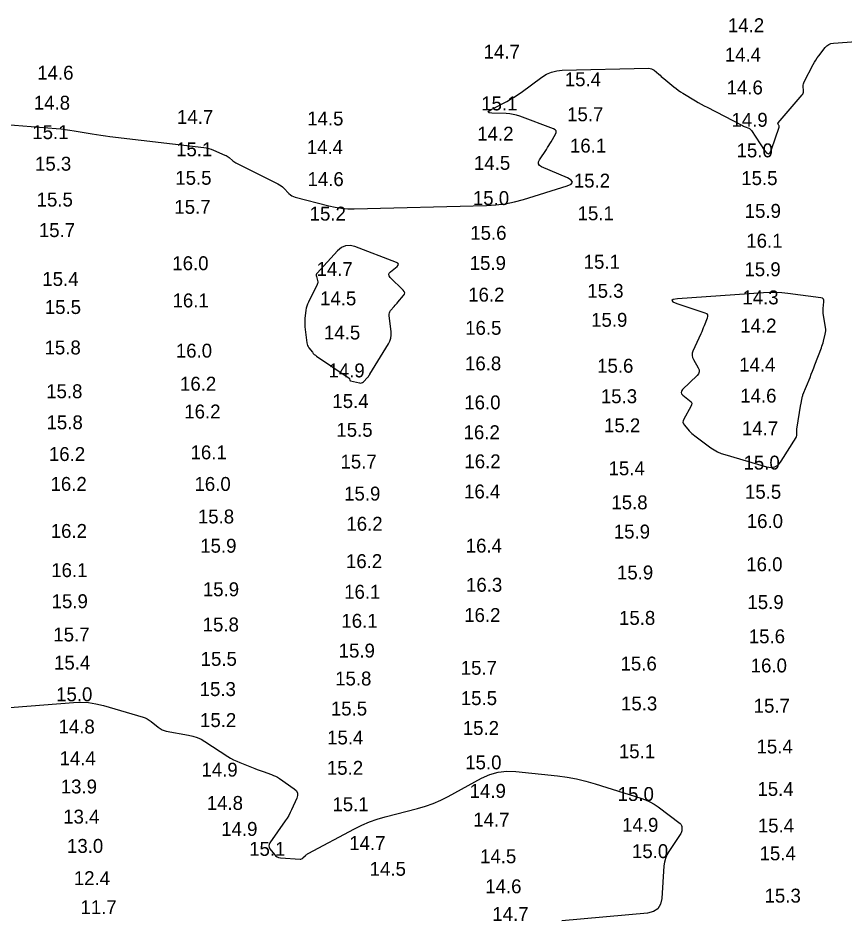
# Model space of a CAD drawing. Extents: x 988130 to 1132882, y 654656 to 841453.
# Drawn here: x 1033905.1 to 1034202.2, y 820101.7 to 820426 of the extents above; entities that cross this region are included whole.
import ezdxf

# ---------------------------------------------------------------- set-up
doc = ezdxf.new("R2010")
doc.units = 0
doc.layers.add('V-TOPO-MAJR', color=7, linetype='Continuous')
doc.layers.add('V-TOPO-SOUN', color=7, linetype='Continuous')

msp = doc.modelspace()

# ---------------------------------------------------------------- linework, layer by layer
at = {"layer": 'V-TOPO-MAJR'}
for points in [[(1033882.81, 820389.22), (1033918.86, 820386.32), (1033920.48, 820386.17), (1033922.09, 820385.99), (1033923.7, 820385.77), (1033925.31, 820385.52), (1033931.71, 820384.44), (1033933.32, 820384.17), (1033934.93, 820383.93), (1033936.54, 820383.71), (1033938.15, 820383.51), (1033971.88, 820379.48), (1033972.76, 820379.34), (1033973.63, 820379.15), (1033974.48, 820378.89), (1033975.32, 820378.57), (1033979.47, 820376.82), (1033979.87, 820376.63), (1033980.26, 820376.42), (1033980.62, 820376.18), (1033980.97, 820375.91), (1033982.34, 820374.78), (1033982.69, 820374.51), (1033983.05, 820374.26), (1033983.42, 820374.03), (1033983.81, 820373.82), (1033998.49, 820366.47), (1033999.07, 820366.15), (1033999.62, 820365.78), (1034000.13, 820365.37), (1034000.61, 820364.91), (1034002.47, 820362.99), (1034002.96, 820362.55), (1034003.49, 820362.19), (1034004.07, 820361.91), (1034004.69, 820361.7), (1034016.83, 820358.55), (1034019.08, 820358.05), (1034021.35, 820357.71), (1034023.63, 820357.53), (1034025.93, 820357.51), (1034073.41, 820358.68), (1034076.8, 820358.88), (1034080.14, 820359.31), (1034083.45, 820359.98), (1034086.73, 820360.87), (1034102.37, 820365.73), (1034103.83, 820366.36), (1034104.35, 820367.04), (1034103.91, 820367.77), (1034102.53, 820368.56), (1034093.24, 820372.62), (1034092.5, 820373.08), (1034092.13, 820373.65), (1034092.13, 820374.32), (1034092.5, 820375.11), (1034094.95, 820378.83), (1034095.38, 820379.5), (1034095.8, 820380.18), (1034096.21, 820380.86), (1034096.62, 820381.55), (1034098.21, 820384.31), (1034098.47, 820384.95), (1034098.44, 820385.49), (1034098.12, 820385.92), (1034097.52, 820386.25), (1034085.47, 820390.74), (1034084.26, 820391.13), (1034083.02, 820391.43), (1034081.77, 820391.62), (1034080.5, 820391.71), (1034075.36, 820391.86), (1034074.38, 820391.97), (1034074.01, 820392.22), (1034074.24, 820392.6), (1034075.07, 820393.13), (1034080.78, 820396.1), (1034082.09, 820396.82), (1034083.38, 820397.59), (1034084.63, 820398.4), (1034085.85, 820399.27), (1034093.3, 820404.76), (1034094.99, 820405.83), (1034096.78, 820406.6), (1034098.67, 820407.09), (1034100.67, 820407.28), (1034131.64, 820407.97), (1034132.19, 820407.94), (1034132.71, 820407.81), (1034133.19, 820407.59), (1034133.64, 820407.27), (1034135.37, 820405.81), (1034135.8, 820405.44), (1034136.23, 820405.08), (1034136.67, 820404.71), (1034137.11, 820404.35), (1034140.79, 820401.31), (1034141.56, 820400.7), (1034142.35, 820400.12), (1034143.16, 820399.57), (1034144, 820399.04), (1034148.48, 820396.33), (1034149.52, 820395.72), (1034150.56, 820395.12), (1034151.61, 820394.54), (1034152.67, 820393.98), (1034165.13, 820387.52), (1034165.44, 820387.37), (1034165.75, 820387.22), (1034166.06, 820387.08), (1034166.38, 820386.95), (1034167.65, 820386.44), (1034167.95, 820386.3), (1034168.22, 820386.11), (1034168.46, 820385.88), (1034168.66, 820385.61), (1034173.35, 820378.44), (1034174.11, 820377.54), (1034174.79, 820377.29), (1034175.38, 820377.7), (1034175.88, 820378.77), (1034178.54, 820386.87), (1034178.57, 820387), (1034178.57, 820387.14), (1034178.54, 820387.27), (1034178.49, 820387.39), (1034178.2, 820387.9), (1034178.15, 820388.02), (1034178.14, 820388.14), (1034178.17, 820388.26), (1034178.25, 820388.37), (1034186.85, 820398.38), (1034187.09, 820398.71), (1034187.25, 820399.07), (1034187.33, 820399.45), (1034187.34, 820399.86), (1034187.23, 820401.54), (1034187.23, 820401.96), (1034187.28, 820402.36), (1034187.4, 820402.75), (1034187.57, 820403.13), (1034190.82, 820409.29), (1034191.27, 820410.11), (1034191.76, 820410.9), (1034192.27, 820411.68), (1034192.82, 820412.44), (1034195.07, 820415.42), (1034195.68, 820416.08), (1034196.38, 820416.57), (1034197.18, 820416.89), (1034198.06, 820417.04), (1034219.24, 820418.51)], [(1033886.84, 820177.15), (1033924.99, 820180.17), (1033927.72, 820180.26), (1033930.43, 820180.1), (1033933.11, 820179.7), (1033935.77, 820179.05), (1033950.03, 820174.87), (1033950.81, 820174.6), (1033951.55, 820174.25), (1033952.25, 820173.84), (1033952.91, 820173.34), (1033955.48, 820171.23), (1033956.14, 820170.75), (1033956.85, 820170.37), (1033957.6, 820170.08), (1033958.4, 820169.88), (1033966.36, 820168.47), (1033967.93, 820168.11), (1033969.44, 820167.6), (1033970.89, 820166.94), (1033972.28, 820166.12), (1033980.45, 820160.81), (1033981.5, 820160.16), (1033982.58, 820159.57), (1033983.69, 820159.03), (1033984.83, 820158.55), (1033990.25, 820156.41), (1033990.99, 820156.13), (1033991.73, 820155.85), (1033992.48, 820155.57), (1033993.23, 820155.31), (1033996.22, 820154.27), (1033996.96, 820153.98), (1033997.67, 820153.65), (1033998.36, 820153.27), (1033999.03, 820152.84), (1034004.31, 820149.17), (1034005.07, 820148.48), (1034005.48, 820147.68), (1034005.54, 820146.79), (1034005.25, 820145.79), (1034003.39, 820141.63), (1034002.9, 820140.6), (1034002.36, 820139.6), (1034001.78, 820138.63), (1034001.15, 820137.68), (1033995.58, 820129.74), (1033995.3, 820129.19), (1033995.21, 820128.66), (1033995.32, 820128.13), (1033995.63, 820127.6), (1033997.25, 820125.5), (1033997.68, 820125.04), (1033998.19, 820124.69), (1033998.75, 820124.47), (1033999.38, 820124.37), (1034006.44, 820123.91), (1034006.74, 820123.92), (1034007.01, 820123.99), (1034007.27, 820124.12), (1034007.5, 820124.3), (1034008.39, 820125.16), (1034008.61, 820125.37), (1034008.86, 820125.56), (1034009.11, 820125.73), (1034009.37, 820125.88), (1034026, 820134.79), (1034028.66, 820136.12), (1034031.39, 820137.28), (1034034.19, 820138.26), (1034037.05, 820139.08), (1034048.62, 820142.02), (1034051.48, 820142.85), (1034054.27, 820143.84), (1034056.99, 820145.02), (1034059.64, 820146.36), (1034071.7, 820152.98), (1034074.64, 820154.32), (1034077.66, 820155.17), (1034080.79, 820155.54), (1034084.01, 820155.42), (1034099, 820153.77), (1034102.42, 820153.31), (1034105.8, 820152.69), (1034109.15, 820151.9), (1034112.46, 820150.96), (1034128.86, 820145.84), (1034130.52, 820145.24), (1034132.1, 820144.51), (1034133.62, 820143.65), (1034135.07, 820142.66), (1034143.04, 820136.67), (1034143.27, 820136.46), (1034143.43, 820136.21), (1034143.53, 820135.93), (1034143.57, 820135.62), (1034143.58, 820134.31), (1034143.57, 820133.99), (1034143.5, 820133.68), (1034143.39, 820133.38), (1034143.23, 820133.1), (1034138.93, 820126.6), (1034138.24, 820125.4), (1034137.72, 820124.13), (1034137.37, 820122.82), (1034137.2, 820121.44), (1034136.43, 820109.79), (1034135.99, 820107.66), (1034134.99, 820106.07), (1034133.43, 820105.03), (1034131.31, 820104.53), (1034100.54, 820101.68)]]:
    msp.add_lwpolyline(points, dxfattribs=at)
for points in [[(1034012.81, 820330.96), (1034012.75, 820330.62), (1034012.61, 820330.27), (1034009.43, 820323.94), (1034009.12, 820323.26), (1034008.87, 820322.55), (1034008.69, 820321.83), (1034008.57, 820321.08), (1034008.21, 820318.07), (1034008.15, 820317.31), (1034008.12, 820316.56), (1034008.15, 820315.81), (1034008.21, 820315.05), (1034008.87, 820309.4), (1034008.96, 820308.9), (1034009.11, 820308.43), (1034009.33, 820307.99), (1034009.62, 820307.57), (1034010.88, 820305.95), (1034011.21, 820305.56), (1034011.57, 820305.2), (1034011.95, 820304.87), (1034012.36, 820304.57), (1034024.07, 820296.67), (1034024.14, 820296.61), (1034024.19, 820296.54), (1034024.23, 820296.46), (1034024.26, 820296.37), (1034024.32, 820295.99), (1034024.34, 820295.9), (1034024.39, 820295.83), (1034024.45, 820295.78), (1034024.53, 820295.75), (1034027.82, 820294.93), (1034028.2, 820294.88), (1034028.56, 820294.93), (1034028.88, 820295.07), (1034029.19, 820295.31), (1034030.74, 820296.89), (1034030.83, 820296.98), (1034030.9, 820297.07), (1034030.97, 820297.17), (1034031.03, 820297.27), (1034031.28, 820297.68), (1034031.34, 820297.78), (1034031.4, 820297.89), (1034031.46, 820297.99), (1034031.52, 820298.09), (1034038.2, 820308.99), (1034038.71, 820310), (1034039.04, 820311.05), (1034039.18, 820312.14), (1034039.14, 820313.27), (1034038.46, 820319.18), (1034038.45, 820319.66), (1034038.54, 820320.11), (1034038.72, 820320.54), (1034039, 820320.93), (1034040.31, 820322.45), (1034040.64, 820322.83), (1034040.96, 820323.21), (1034041.29, 820323.6), (1034041.62, 820323.98), (1034043.63, 820326.32), (1034043.95, 820326.84), (1034044.05, 820327.34), (1034043.91, 820327.83), (1034043.54, 820328.31), (1034038.87, 820332.86), (1034038.48, 820333.38), (1034038.36, 820333.88), (1034038.52, 820334.38), (1034038.96, 820334.86), (1034041.29, 820336.75), (1034041.71, 820337.2), (1034041.81, 820337.6), (1034041.59, 820337.94), (1034041.05, 820338.24), (1034026.18, 820343.92), (1034024.43, 820344.35), (1034022.81, 820344.24), (1034021.31, 820343.61), (1034019.94, 820342.44), (1034012.59, 820334.41), (1034012.38, 820334.12), (1034012.27, 820333.81), (1034012.24, 820333.48), (1034012.3, 820333.13), (1034012.74, 820331.68), (1034012.81, 820331.32)], [(1034152.78, 820319.41), (1034152.87, 820318.88), (1034152.72, 820318.24), (1034151.62, 820315.43), (1034151.34, 820314.72), (1034151.05, 820314.03), (1034150.76, 820313.33), (1034150.45, 820312.64), (1034147.61, 820306.37), (1034147.36, 820305.59), (1034147.3, 820304.82), (1034147.43, 820304.06), (1034147.77, 820303.31), (1034149.51, 820300.32), (1034149.81, 820299.59), (1034149.85, 820298.9), (1034149.62, 820298.24), (1034149.13, 820297.62), (1034143.87, 820292.53), (1034143.46, 820292), (1034143.35, 820291.5), (1034143.52, 820291.01), (1034143.99, 820290.53), (1034146.43, 820288.68), (1034146.92, 820288.19), (1034147.16, 820287.65), (1034147.15, 820287.06), (1034146.9, 820286.42), (1034144.31, 820281.92), (1034144.08, 820281.35), (1034144.03, 820280.8), (1034144.19, 820280.28), (1034144.53, 820279.77), (1034146.29, 820277.78), (1034146.74, 820277.29), (1034147.21, 820276.83), (1034147.71, 820276.4), (1034148.23, 820275.99), (1034154.06, 820271.68), (1034155.24, 820270.89), (1034156.47, 820270.21), (1034157.76, 820269.64), (1034159.1, 820269.18), (1034174.07, 820264.81), (1034175.67, 820264.56), (1034177.08, 820264.82), (1034178.3, 820265.57), (1034179.32, 820266.82), (1034184.65, 820275.37), (1034184.77, 820275.59), (1034184.85, 820275.82), (1034184.89, 820276.06), (1034184.9, 820276.3), (1034184.88, 820277.31), (1034184.88, 820277.56), (1034184.89, 820277.81), (1034184.91, 820278.06), (1034184.95, 820278.31), (1034186.43, 820287.3), (1034186.47, 820287.59), (1034186.52, 820287.87), (1034186.57, 820288.15), (1034186.62, 820288.43), (1034186.83, 820289.56), (1034186.88, 820289.83), (1034186.96, 820290.11), (1034187.04, 820290.38), (1034187.14, 820290.65), (1034189.67, 820296.93), (1034190.12, 820298.07), (1034190.57, 820299.21), (1034191.01, 820300.35), (1034191.45, 820301.5), (1034193.74, 820307.59), (1034193.96, 820308.18), (1034194.16, 820308.78), (1034194.34, 820309.38), (1034194.5, 820309.99), (1034195.14, 820312.44), (1034195.26, 820313.05), (1034195.32, 820313.67), (1034195.32, 820314.29), (1034195.25, 820314.91), (1034194.53, 820319.31), (1034194.45, 820319.91), (1034194.41, 820320.51), (1034194.41, 820321.11), (1034194.45, 820321.72), (1034194.68, 820324.13), (1034194.66, 820324.67), (1034194.47, 820325.08), (1034194.12, 820325.35), (1034193.6, 820325.5), (1034181.73, 820327.03), (1034179.55, 820327.26), (1034177.37, 820327.38), (1034175.18, 820327.38), (1034172.99, 820327.29), (1034142.06, 820325.11), (1034140.54, 820324.91), (1034140, 820324.58), (1034140.44, 820324.12), (1034141.85, 820323.53), (1034151.84, 820320.13), (1034152.43, 820319.83)]]:
    msp.add_lwpolyline(points, close=True, dxfattribs=at)

# ---------------------------------------------------------------- texts
at = {"layer": 'V-TOPO-SOUN'}
for s, p in [('14.2 ', (1034160.17, 820420.94)), ('14.7 ', (1034072.42, 820411.43)), ('14.4 ', (1034159.05, 820410.39)), ('14.6 ', (1033912.04, 820403.88)), ('15.4 ', (1034101.57, 820401.53)), ('14.6 ', (1034159.71, 820398.59)), ('14.8 ', (1033910.79, 820393.11)), ('15.1 ', (1034071.55, 820392.84)), ('14.7 ', (1033962.25, 820387.99)), ('14.5 ', (1034009.01, 820387.44)), ('15.7 ', (1034102.4, 820388.95)), ('14.9 ', (1034161.45, 820386.96)), ('15.1 ', (1033910.25, 820382.53)), ('14.2 ', (1034070.13, 820381.97)), ('16.1 ', (1034103.43, 820377.69)), ('15.1 ', (1033961.91, 820376.36)), ('14.4 ', (1034008.87, 820377.16)), ('15.0 ', (1034163.29, 820375.98)), ('15.3 ', (1033911.22, 820371.19)), ('14.5 ', (1034068.95, 820371.49)), ('15.5 ', (1033961.63, 820366.13)), ('14.6 ', (1034009.12, 820365.66)), ('15.2 ', (1034104.82, 820365.11)), ('15.5 ', (1034164.98, 820366.02)), ('15.5 ', (1033911.81, 820358.32)), ('15.0 ', (1034068.55, 820358.85)), ('15.7 ', (1033961.29, 820355.69)), ('15.2 ', (1034009.9, 820353.26)), ('15.1 ', (1034106.18, 820353.39)), ('15.9 ', (1034166.21, 820354.24)), ('15.7 ', (1033912.61, 820347.35)), ('15.6 ', (1034067.61, 820346.36)), ('16.1 ', (1034166.78, 820343.53)), ('16.0 ', (1033960.56, 820335.45)), ('15.9 ', (1034067.41, 820335.53)), ('15.1 ', (1034108.35, 820335.96)), ('14.7 ', (1034012.37, 820333.37)), ('15.9 ', (1034166.12, 820333.28)), ('15.4 ', (1033913.85, 820329.79)), ('14.5 ', (1034013.64, 820322.82)), ('16.2 ', (1034066.86, 820324.16)), ('15.3 ', (1034109.66, 820325.54)), ('14.3 ', (1034165.38, 820323.17)), ('15.5 ', (1033914.74, 820319.71)), ('16.1 ', (1033960.63, 820322.08)), ('15.9 ', (1034111.03, 820315.11)), ('14.2 ', (1034164.62, 820313.05)), ('14.5 ', (1034015.06, 820310.55)), ('16.5 ', (1034065.77, 820312.23)), ('15.8 ', (1033914.65, 820305.18)), ('16.0 ', (1033961.82, 820304.04)), ('14.9 ', (1034016.66, 820296.93)), ('16.8 ', (1034065.72, 820299.46)), ('15.6 ', (1034113.19, 820298.61)), ('14.4 ', (1034164.22, 820299.04)), ('16.2 ', (1033963.32, 820292.16)), ('15.8 ', (1033915.24, 820289.45)), ('15.3 ', (1034114.53, 820287.67)), ('14.6 ', (1034164.6, 820287.87)), ('15.4 ', (1034018.06, 820285.93)), ('16.0 ', (1034065.46, 820285.45)), ('16.2 ', (1033964.86, 820282.18)), ('15.8 ', (1033915.37, 820278.29)), ('15.2 ', (1034115.67, 820277.21)), ('15.5 ', (1034019.5, 820275.61)), ('16.2 ', (1034065.21, 820274.73)), ('14.7 ', (1034165.23, 820276.14)), ('16.1 ', (1033967.11, 820267.5)), ('16.2 ', (1033916.22, 820266.9)), ('15.7 ', (1034020.98, 820264.18)), ('16.2 ', (1034065.5, 820264.28)), ('15.4 ', (1034117.3, 820261.78)), ('15.0 ', (1034165.79, 820263.82)), ('16.2 ', (1033916.8, 820256.17)), ('16.0 ', (1033968.52, 820256.16)), ('15.9 ', (1034022.28, 820252.69)), ('16.4 ', (1034065.38, 820253.45)), ('15.5 ', (1034166.31, 820253.35)), ('15.8 ', (1034118.31, 820249.54)), ('15.8 ', (1033969.74, 820244.47)), ('16.2 ', (1034023.1, 820241.85)), ('16.0 ', (1034166.95, 820242.83)), ('16.2 ', (1033916.88, 820239.27)), ('15.9 ', (1034119.18, 820239.05)), ('15.9 ', (1033970.59, 820233.96)), ('16.4 ', (1034065.98, 820234)), ('16.2 ', (1034022.95, 820228.43)), ('16.1 ', (1033917.05, 820225.2)), ('16.0 ', (1034166.77, 820227.31)), ('15.9 ', (1034120.32, 820224.36)), ('16.3 ', (1034066.08, 820219.93)), ('15.9 ', (1033971.53, 820218.32)), ('16.1 ', (1034022.3, 820217.42)), ('15.9 ', (1033917.2, 820214.03)), ('15.9 ', (1034167.18, 820213.72)), ('16.2 ', (1034065.43, 820209.07)), ('15.8 ', (1033971.46, 820205.67)), ('16.1 ', (1034021.3, 820206.99)), ('15.8 ', (1034121.06, 820208.04)), ('15.7 ', (1033917.81, 820202.08)), ('15.6 ', (1034167.68, 820201.43)), ('15.9 ', (1034020.33, 820196.29)), ('15.5 ', (1033970.74, 820193.32)), ('15.4 ', (1033918.06, 820191.96)), ('15.7 ', (1034064.18, 820190.11)), ('15.6 ', (1034121.61, 820191.64)), ('16.0 ', (1034168.37, 820190.95)), ('15.8 ', (1034019.06, 820186.26)), ('15.0 ', (1033918.81, 820180.6)), ('15.3 ', (1033970.38, 820182.47)), ('15.5 ', (1034064.21, 820179.22)), ('15.3 ', (1034121.77, 820177.29)), ('15.5 ', (1034017.53, 820175.47)), ('15.7 ', (1034169.43, 820176.49)), ('15.2 ', (1033970.51, 820171.33)), ('14.8 ', (1033919.67, 820169.02)), ('15.2 ', (1034064.92, 820168.49)), ('15.4 ', (1034016.17, 820165.08)), ('15.4 ', (1034170.46, 820161.83)), ('14.4 ', (1033920.03, 820157.6)), ('15.1 ', (1034121.01, 820160.14)), ('15.2 ', (1034016.1, 820154.19)), ('15.0 ', (1034065.8, 820156.14)), ('14.9 ', (1033971.03, 820153.52)), ('13.9 ', (1033920.47, 820147.47)), ('14.9 ', (1034067.39, 820145.89)), ('15.0 ', (1034120.57, 820144.78)), ('15.4 ', (1034170.78, 820146.6)), ('14.8 ', (1033972.93, 820141.56)), ('15.1 ', (1034018.08, 820141.1)), ('13.4 ', (1033921.35, 820136.65)), ('14.7 ', (1034068.69, 820135.56)), ('14.9 ', (1033978.13, 820132.23)), ('14.9 ', (1034122.17, 820133.7)), ('15.4 ', (1034170.93, 820133.45)), ('13.0 ', (1033922.72, 820126.13)), ('15.1 ', (1033988.17, 820125.07)), ('14.7 ', (1034024.13, 820127.15)), ('14.5 ', (1034071.13, 820122.41)), ('15.0 ', (1034125.71, 820124.25)), ('15.4 ', (1034171.56, 820123.46)), ('14.5 ', (1034031.47, 820117.9)), ('12.4 ', (1033925.17, 820114.55)), ('14.6 ', (1034072.99, 820111.62)), ('15.3 ', (1034173.35, 820108.27)), ('11.7 ', (1033927.56, 820104.12)), ('14.7 ', (1034075.54, 820101.68))]:
    msp.add_text(s, height=5, rotation=360, dxfattribs=at).set_placement(p)

doc.saveas('drawing.dxf')
